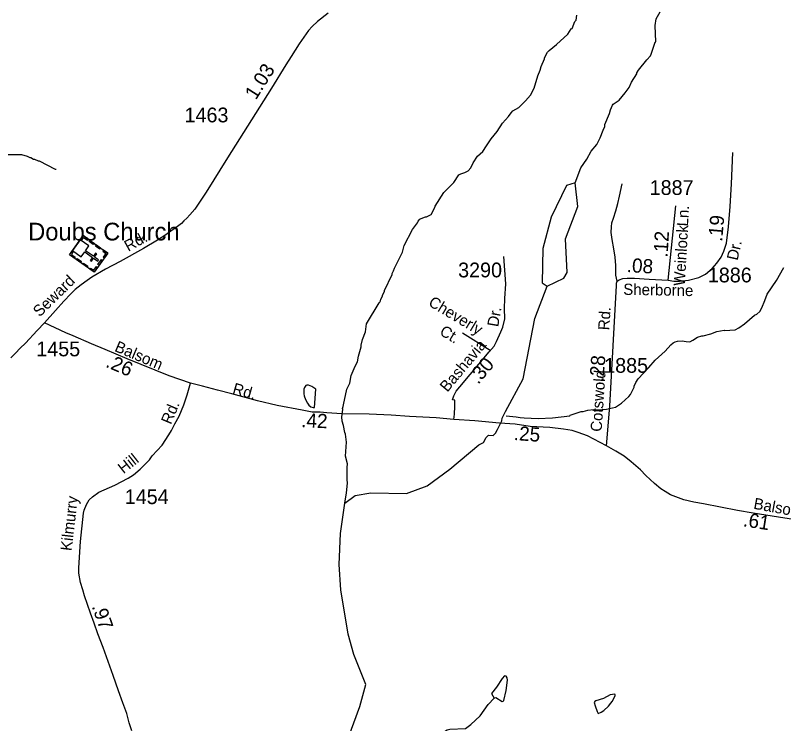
# Model space of a CAD drawing. Extents: x 1547597 to 1699558, y 810033 to 920809.
# Drawn here: x 1587053 to 1593559, y 882486 to 888486 of the extents above; entities that cross this region are included whole.
import ezdxf

# ---------------------------------------------------------------- set-up
doc = ezdxf.new("R2010")
doc.units = 0
for name, color, linetype in [('Exist Cultural Church with Cemetery CELL', 7, 'Continuous'), ('Exist Cultural Church with Cemetery Label', 7, 'Continuous'), ('Exist Hydrographic Creek Single Shore', 7, 'Continuous'), ('Exist Hydrographic Misc Water Feature', 7, 'Continuous'), ('Exist Hydrographic Pond Under 1500 Sq Ft', 7, 'Continuous'), ('Exist Road Non-System Type 51', 7, 'Continuous'), ('Exist Road Non-System Type 51 Label', 7, 'Continuous'), ('Exist Road Secondary Mileage Hundredths English Label', 7, 'Continuous'), ('Exist Road Secondary Type 51 Attributed', 7, 'Continuous'), ('Exist Road Secondary Type 51 Label', 7, 'Continuous'), ('Exist Road Secondary Type 51 Number Label', 7, 'Continuous')]:
    doc.layers.add(name, color=color, linetype=linetype)

msp = doc.modelspace()

# ---------------------------------------------------------------- linework, layer by layer
at = {"layer": 'Exist Cultural Church with Cemetery CELL'}
for points in [[(1587834.4, 886472.2), (1587718.7, 886310.2), (1587511.5, 886458.2), (1587627.2, 886620.2)], [(1587608, 886593.3), (1587617.4, 886586.6), (1587630.2, 886604.5), (1587663, 886581), (1587669.5, 886590.1), (1587627.3, 886620.3)], [(1587602.2, 886585.2), (1587537, 886493.9), (1587610.7, 886441.3), (1587640.2, 886482.5), (1587706.5, 886435.2), (1587687.3, 886408.4), (1587696.3, 886402), (1587715.5, 886428.8), (1587749.8, 886404.2), (1587756.6, 886413.7), (1587722.2, 886438.3), (1587741.4, 886465.2), (1587732.5, 886471.6), (1587713.3, 886444.6), (1587646.9, 886492), (1587675.9, 886532.5)], [(1587684.1, 886579.6), (1587719.4, 886554.4), (1587712.8, 886545.2), (1587677.5, 886570.4)], [(1587738.8, 886540.5), (1587774.1, 886515.4), (1587767.5, 886506.1), (1587732.2, 886531.3)], [(1587530.7, 886485.2), (1587540.1, 886478.5), (1587527.3, 886460.6), (1587560.2, 886437.1), (1587553.7, 886428.1), (1587511.5, 886458.2)], [(1587799.2, 886497.4), (1587792.6, 886488.2), (1587818.8, 886469.5), (1587795.2, 886436.5), (1587804.2, 886430), (1587834.4, 886472.2)], [(1587576.9, 886425.5), (1587612.1, 886400.3), (1587605.5, 886391), (1587570.3, 886416.2)], [(1587791.3, 886412), (1587761.2, 886369.8), (1587751.9, 886376.4), (1587782.1, 886418.6)], [(1587630.5, 886387.1), (1587665.8, 886362), (1587659.2, 886352.7), (1587623.9, 886377.9)], [(1587683.4, 886335.4), (1587690, 886344.6), (1587716.1, 886325.9), (1587739.7, 886358.9), (1587748.8, 886352.4), (1587718.6, 886310.2)]]:
    msp.add_lwpolyline(points, close=True, dxfattribs=at)
at = {"layer": 'Exist Hydrographic Creek Single Shore'}
msp.add_lwpolyline([(1589867.3, 882354.7), (1589968.5, 882630.2), (1590021.6, 882816.2), (1589919.9, 883072.3), (1589870.6, 883242.8), (1589809.6, 883618.3), (1589793.6, 883834.4), (1589806.9, 884095.6), (1589842.6, 884353.6), (1589929.6, 884416.9), (1590063.6, 884440.4), (1590363.6, 884434.3), (1590539.6, 884499.7), (1590730.5, 884642.5), (1590978.2, 884848), (1591016, 884866.6), (1591040.7, 884908.5), (1591060.7, 884928.4), (1591099.1, 884927.1), (1591119.8, 884946.3), (1591134.2, 884977.9), (1591172, 885051.5), (1591174.7, 885074.1), (1591204.3, 885129.1), (1591352.6, 885405.7), (1591452.6, 885919), (1591555.6, 886192.8)], dxfattribs=at)
at = {"layer": 'Exist Hydrographic Misc Water Feature'}
for points in [[(1589842.6, 884353.6), (1589858.1, 884442.2), (1589866, 884522.3), (1589862.3, 884552.4), (1589861.6, 884654.5), (1589863.9, 884686.3), (1589848.8, 884750.2), (1589858.2, 884870.5), (1589849, 884938.6), (1589843.1, 884950.7), (1589831.9, 885010.8), (1589820.4, 885046.9), (1589816.8, 885085), (1589825.5, 885146.9), (1589823.7, 885154.9), (1589829.8, 885170.8), (1589830, 885186.8), (1589859.6, 885318.4), (1589884.2, 885370.1), (1589897.1, 885434), (1589930, 885513.5), (1589950.4, 885549.3), (1589959, 885597.2), (1589980, 885676.8), (1589980.2, 885692.8), (1589992.7, 885740.7), (1590017.5, 885804.4), (1590026.3, 885872.3), (1590132.5, 886051), (1590138.5, 886054.9), (1590144.7, 886066.8), (1590148.9, 886082.8), (1590161.2, 886106.5), (1590161.3, 886114.5), (1590177.7, 886146.3), (1590177.8, 886154.3), (1590243.4, 886289.5), (1590243.5, 886297.5), (1590255.8, 886321.3), (1590262.1, 886345.2), (1590300.9, 886416.8), (1590329.7, 886480.3), (1590346.4, 886536.2), (1590416, 886671.2), (1590456.8, 886726.7), (1590464.9, 886742.6), (1590479.1, 886758.5), (1590489.2, 886764.3), (1590525.3, 886777.9), (1590533.3, 886777.8), (1590573.6, 886799.3), (1590602.2, 886852.9), (1590606.4, 886868.8), (1590679.8, 886983.9), (1590764.8, 887070.8), (1590807.7, 887134.3), (1590825.7, 887144), (1590859.9, 887153.5), (1590886, 887169.2), (1590908.4, 887192.9), (1590930.9, 887236.7), (1590967.5, 887292.1), (1591012, 887331.6), (1591041, 887380.5), (1591081.3, 887439.2), (1591132.1, 887502), (1591178.9, 887573.5), (1591227.6, 887628.8), (1591250, 887660.5), (1591266.2, 887676.3), (1591316.6, 887705.7), (1591373.3, 887762.9), (1591413.8, 887810.4), (1591446.5, 887870), (1591475.9, 887973.6), (1591496.5, 888021.4), (1591504.8, 888053.3), (1591533.6, 888116.9), (1591533.7, 888124.9), (1591558.3, 888172.5), (1591572.4, 888188.4), (1591635.1, 888239.6), (1591732.2, 888326.3), (1591759.9, 888372.5), (1591766.7, 888373.9), (1591791.4, 888433.6), (1591801.6, 888445.5), (1591808.3, 888487)], [(1591793.6, 887067.7), (1591840.1, 887192.8), (1591891, 887268), (1591929.5, 887334.5), (1591977.7, 887391.3), (1592005.9, 887448.9), (1592030.7, 887512.5), (1592043.5, 887545.1), (1592043.7, 887561.1), (1592084, 887653.9), (1592092.3, 887685.7), (1592108.9, 887725.5), (1592115, 887733.4), (1592165.3, 887766.7), (1592218.1, 887828.1), (1592250.6, 887875.6), (1592271.3, 887919.4), (1592316.1, 887990.9), (1592316.2, 887998.9), (1592328.5, 888022.6), (1592399.5, 888109.8), (1592430, 888141.4), (1592438.1, 888157.3), (1592471.7, 888257.6), (1592475.4, 888260.8), (1592471.6, 888399.9), (1592479.1, 888456), (1592514, 888514.6)], [(1586975.6, 887307.5), (1587103.5, 887305.9), (1587151.4, 887293.3), (1587175.3, 887281), (1587183.3, 887280.9), (1587207.1, 887268.6), (1587215.1, 887268.5), (1587246.9, 887252.1), (1587254.9, 887252), (1587390.1, 887182.2), (1587398.1, 887182.1)], [(1591208, 885093.8), (1591294.7, 885085), (1591328.8, 885079.5), (1591360.7, 885075.1), (1591480.7, 885071.5), (1591600.7, 885076), (1591749, 885094.1), (1591751, 885100.1), (1591845.5, 885128.8), (1591861.5, 885128.6), (1591901.5, 885140.1), (1591949.6, 885145.6), (1591989.6, 885145), (1592057.7, 885150.2), (1592133.9, 885165.1), (1592185.8, 885199.5), (1592247, 885255.7), (1592261.2, 885273.5), (1592292, 885335.1), (1592292.1, 885343.1), (1592306.4, 885374.9), (1592326.8, 885406.7), (1592415.9, 885501.5), (1592470.8, 885564.8), (1592555.7, 885639.7), (1592602.3, 885693.2), (1592622.5, 885710.9), (1592640.7, 885720.6), (1592660.7, 885726.4), (1592700.7, 885727.9), (1592732.6, 885721.4), (1592764.6, 885721), (1592788.8, 885732.7), (1592829.1, 885760.2), (1592867.2, 885771.7), (1592877.3, 885771.6), (1592943, 885788.4), (1592993.7, 885806.1), (1593053.8, 885819.4), (1593057.8, 885817.3), (1593147.9, 885822.1), (1593178.1, 885837.7), (1593226.5, 885873.1), (1593313.3, 885946), (1593331.5, 885955.7), (1593355.8, 885977.5), (1593374.1, 886009.2), (1593400.9, 886068.8), (1593420.5, 886123.6), (1593498.9, 886239.6), (1593560.3, 886350.8)], [(1589586.7, 885163), (1589596, 885319.2), (1589564.2, 885342.6), (1589536.3, 885352.9), (1589520.3, 885353.1), (1589512.2, 885349.3), (1589500, 885333.4), (1589495.9, 885319.5), (1589495.4, 885279.5), (1589499.2, 885263.4), (1589510.7, 885231.3), (1589526.4, 885199.1), (1589538.2, 885182.9), (1589556.1, 885168.7), (1589574, 885162.5), (1589586.7, 885163)], [(1591106, 882702.4), (1591120.1, 882706.3), (1591175.7, 882673.5), (1591183.7, 882675.4), (1591189.7, 882681.3), (1591208.8, 882765.1), (1591219.9, 882853), (1591218.1, 882874.9), (1591208.3, 882887.1), (1591194.3, 882889.3), (1591174, 882867.5), (1591127.2, 882794.1), (1591084.5, 882740.7), (1591106, 882702.4)], [(1590563.4, 882313.6), (1590607.5, 882328.8), (1590623.7, 882340.7), (1590662.2, 882392.1), (1590694.6, 882423.7), (1590710.7, 882433.4), (1590732.9, 882439.2), (1590864.9, 882445.5), (1590910.7, 882477.4), (1590988.1, 882552), (1591057.3, 882647), (1591106, 882702.4)], [(1591988.8, 882570.6), (1592014.6, 882582.7), (1592034.7, 882596.5), (1592075.2, 882633.9), (1592095.5, 882657.7), (1592107.7, 882673.5), (1592132.3, 882721.2), (1592132.3, 882729.2), (1592128.4, 882735.3), (1592088.4, 882729.7), (1592032, 882698.5), (1591967.8, 882679.3), (1591959.7, 882673.5), (1591955.6, 882663.4), (1591963.3, 882635.3), (1591978.6, 882587.1), (1591988.8, 882570.6)]]:
    msp.add_lwpolyline(points, dxfattribs=at)
at = {"layer": 'Exist Hydrographic Pond Under 1500 Sq Ft'}
msp.add_lwpolyline([(1591555.6, 886192.8), (1591698.5, 886258.7), (1591724.6, 886307.5), (1591712.6, 886593.3), (1591816.6, 886867), (1591793.6, 887067.7), (1591718.5, 887042.9), (1591589.6, 886776.3), (1591518.6, 886511.9), (1591514.6, 886219.8), (1591555.6, 886192.8)], dxfattribs=at)
at = {"layer": 'Exist Road Non-System Type 51'}
msp.add_line((1593117.8, 887057.8), (1593127.9, 887324.2), dxfattribs=at)
for points in [[(1592148.5, 886234.1), (1592136.7, 886284.1), (1592136.7, 886365.9), (1592132, 886436.1), (1592120.4, 886508.5), (1592106.3, 886585.7), (1592099.3, 886646.4), (1592101.7, 886695.5), (1592104, 886728.3), (1592118, 886768), (1592139, 886831.1), (1592155.4, 886891.9), (1592169.4, 886952.6), (1592190.4, 887057.8)], [(1591074.4, 885645.8), (1590838.6, 885793.5)]]:
    msp.add_lwpolyline(points, dxfattribs=at)
at = {"layer": 'Exist Road Secondary Type 51 Attributed'}
msp.add_line((1592580.1, 886243.6), (1592645.4, 886873), dxfattribs=at)
for points in [[(1589700.5, 888503.2), (1589610.6, 888435), (1589567.2, 888392.3), (1589535.5, 888357), (1589494.1, 888301.5), (1589454.8, 888243.2), (1589388.1, 888136.8), (1589343.6, 888066.9), (1589221.1, 887869.8), (1588848.3, 887279.2), (1588668, 886988.5), (1588624.1, 886919.7), (1588572.9, 886845.2), (1588531.3, 886796.1), (1588505.9, 886767.7), (1588479.2, 886745.3), (1588459.2, 886722.4), (1588424.8, 886696.5), (1588370.3, 886656.4), (1588327.3, 886627.7), (1588255.6, 886581.8), (1588138.1, 886510.1), (1587939.1, 886401.4), (1587816.5, 886334.9), (1587701.5, 886267.9), (1587660.4, 886240.7), (1587609.6, 886203.1), (1587559.1, 886163.1), (1587521.8, 886125.8), (1587463.1, 886064.4), (1587393.7, 885986.4), (1587298, 885881)], [(1592580.1, 886243.6), (1592627.9, 886234.8), (1592678, 886234.2), (1592752.2, 886243.1), (1592840.5, 886263.8), (1592896.9, 886293), (1592953.7, 886340.3), (1592994.2, 886385.7), (1593029.1, 886437.2), (1593051.7, 886488.8), (1593075.8, 886555.3), (1593092.1, 886695.5), (1593106.2, 886866.2), (1593117.8, 887057.8)], [(1590766.9, 885063.1), (1590771, 885108.5), (1590774.4, 885172.4), (1590774.4, 885226.7), (1590754, 885230), (1590766.5, 885263.8), (1590785.1, 885301.7), (1590817.5, 885339.2), (1591066, 885635.8), (1591108.6, 885683.1), (1591127.2, 885723), (1591162.5, 885804.5), (1591181.1, 885844.2), (1591198.1, 885914.1), (1591195.7, 886001.7), (1591197.1, 886087.7), (1591207.5, 886212), (1591190.6, 886442.5)], [(1592058.9, 884839.8), (1592087.1, 885174.5), (1592144, 886198.2), (1592144.4, 886218.2), (1592148.5, 886234.1)], [(1592148.5, 886234.1), (1592166.8, 886245.8), (1592196.8, 886257.4), (1592234.9, 886258.8), (1592296.9, 886257.9), (1592420.8, 886250.2), (1592580.1, 886243.6)], [(1587298, 885881), (1587238.2, 885817.1), (1587139.2, 885708.5), (1587093.7, 885667.1), (1587054.2, 885622.6), (1587014.7, 885583.1)], [(1588536.4, 885369.7), (1588355.3, 885432.9), (1588000.3, 885575.8), (1587813.6, 885654.7), (1587698.3, 885703), (1587543, 885770.3), (1587481.3, 885795.7), (1587298, 885881)], [(1588037.5, 882425.2), (1588017.2, 882492.8), (1587995.5, 882570.5), (1587961.8, 882661.2), (1587925.4, 882764.3), (1587879.4, 882892.8), (1587837.5, 883011), (1587794.8, 883129.9), (1587750.5, 883247.4), (1587720.3, 883336.1), (1587690, 883421.3), (1587637.8, 883569.1), (1587622.7, 883619.9), (1587604.1, 883680.4), (1587590.4, 883760.8), (1587590.4, 883803.4), (1587594.9, 883895.5), (1587603.8, 884028.1), (1587629.2, 884267.3), (1587634.7, 884294.8), (1587654, 884341.5), (1587678.7, 884381.4), (1587705.5, 884408.2), (1587758.4, 884445.3), (1587893.5, 884505.8), (1588008.9, 884565.6), (1588054.3, 884592.4), (1588109.9, 884641.2), (1588187.4, 884720.7), (1588211.7, 884753.2), (1588295.4, 884843.6), (1588351.3, 884930.8), (1588374.4, 884968.6), (1588402.3, 885024.6), (1588440.2, 885090.6), (1588478, 885186.8), (1588507.5, 885271.4), (1588536.4, 885369.7)], [(1590766.9, 885063.1), (1590617, 885075.5), (1590390.6, 885086.5), (1590233.9, 885097.5), (1590050.1, 885107.8), (1589816.7, 885109.9), (1589690.6, 885118.1), (1589633.6, 885122.9), (1589565.5, 885125), (1589481, 885140.1), (1589269.7, 885181.3), (1589103.4, 885219.1), (1588884.5, 885278.9), (1588764.6, 885309.2), (1588636, 885343.5), (1588536.4, 885369.7)], [(1592058.9, 884839.8), (1591897.7, 884924.3), (1591820.1, 884952.5), (1591767.1, 884969.7), (1591693.6, 884980.7), (1591578.2, 884993.7), (1591413, 885002.3), (1591284, 885021.2), (1591153.4, 885030.8), (1590942.4, 885049.4), (1590766.9, 885063.1)], [(1593843, 884184.1), (1593515.5, 884235.7), (1593300.7, 884269.4), (1593166.7, 884292), (1592879.8, 884348.4), (1592798.4, 884361.5), (1592713.8, 884382.8), (1592667.8, 884397.9), (1592599.7, 884424.7), (1592556.4, 884450.8), (1592519, 884475.5), (1592465.4, 884520.9), (1592391.9, 884588.9), (1592347.2, 884634.3), (1592267.1, 884703.7), (1592208.7, 884751.1), (1592136.5, 884794.4), (1592058.9, 884839.8)]]:
    msp.add_lwpolyline(points, dxfattribs=at)

# ---------------------------------------------------------------- texts
at = {"layer": 'Exist Cultural Church with Cemetery Label'}
msp.add_text('Doubs Church', height=150, dxfattribs=at).set_placement((1587161, 886578.8))
at = {"layer": 'Exist Road Non-System Type 51 Label'}
for s, p in [('Cheverly', (1590543.2, 886031.3)), ('Ct.', (1590637.7, 885785.2))]:
    msp.add_text(s, height=95, rotation=329.01724, dxfattribs=at).set_placement(p)
at = {"layer": 'Exist Road Secondary Mileage Hundredths English Label'}
for s, rotation, p in [('1.03', 57.73642, (1589089.3, 887763.4)), ('.19', 84.88921, (1593037.8, 886565.6)), ('.12', 86.75556, (1592575.9, 886432.4)), ('.08', 356.44369, (1592227.2, 886311.6)), ('.26', 336.84718, (1587810, 885510.5)), ('.30', 50.04247, (1590971.8, 885353.8)), ('.28', 85.711, (1592033.3, 885379.5)), ('.42', 357.29847, (1589471, 884997.9)), ('.25', 355.85239, (1591270.3, 884888.7)), ('.61', 351.05496, (1593210.7, 884158.2)), ('.97', 289.56191, (1587697.8, 883479))]:
    msp.add_text(s, height=120, rotation=rotation, dxfattribs=at).set_placement(p)
at = {"layer": 'Exist Road Secondary Type 51 Label'}
for s, rotation, p in [('Ln.', 86.75556, (1592748.4, 886696.1)), ('Weinlock', 86.75556, (1592721.7, 886191.8)), ('Rd.', 28.98223, (1588008.3, 886481.6)), ('Dr.', 77.38123, (1593168.4, 886404.6)), ('Seward', 44.40769, (1587257.9, 885925.8)), ('Sherborne', 358.9296, (1592200, 886118.3)), ('Dr.', 80.16721, (1591141.1, 885841.9)), ('Rd.', 86.23579, (1592081.8, 885816)), ('Balsom', 337.0119, (1587886.1, 885643.8)), ('Bashavia', 50.04247, (1590710.7, 885288.4)), ('Cotswold', 86.23579, (1592017.3, 884955.9)), ('Rd.', 344.20823, (1588885.2, 885282.8)), ('Rd.', 67.22528, (1588369.7, 885014.1)), ('Hill', 38.20726, (1587967.8, 884597.9)), ('Kilmurry', 83.22924, (1587528.5, 883944.7)), ('Balsom', 349.61651, (1593298.9, 884306.5))]:
    msp.add_text(s, height=95, rotation=rotation, dxfattribs=at).set_placement(p)
at = {"layer": 'Exist Road Secondary Type 51 Number Label'}
for s, p in [('1463', (1588485.1, 887579.4)), ('1887', (1592424, 886964.3)), ('3290', (1590802.1, 886266.2)), ('1886', (1592916.8, 886223.6)), ('1455', (1587229.6, 885597.3)), ('1885', (1592038.9, 885457.8)), ('1454', (1587978.9, 884345.5))]:
    msp.add_text(s, height=125, dxfattribs=at).set_placement(p)

doc.saveas('drawing.dxf')
